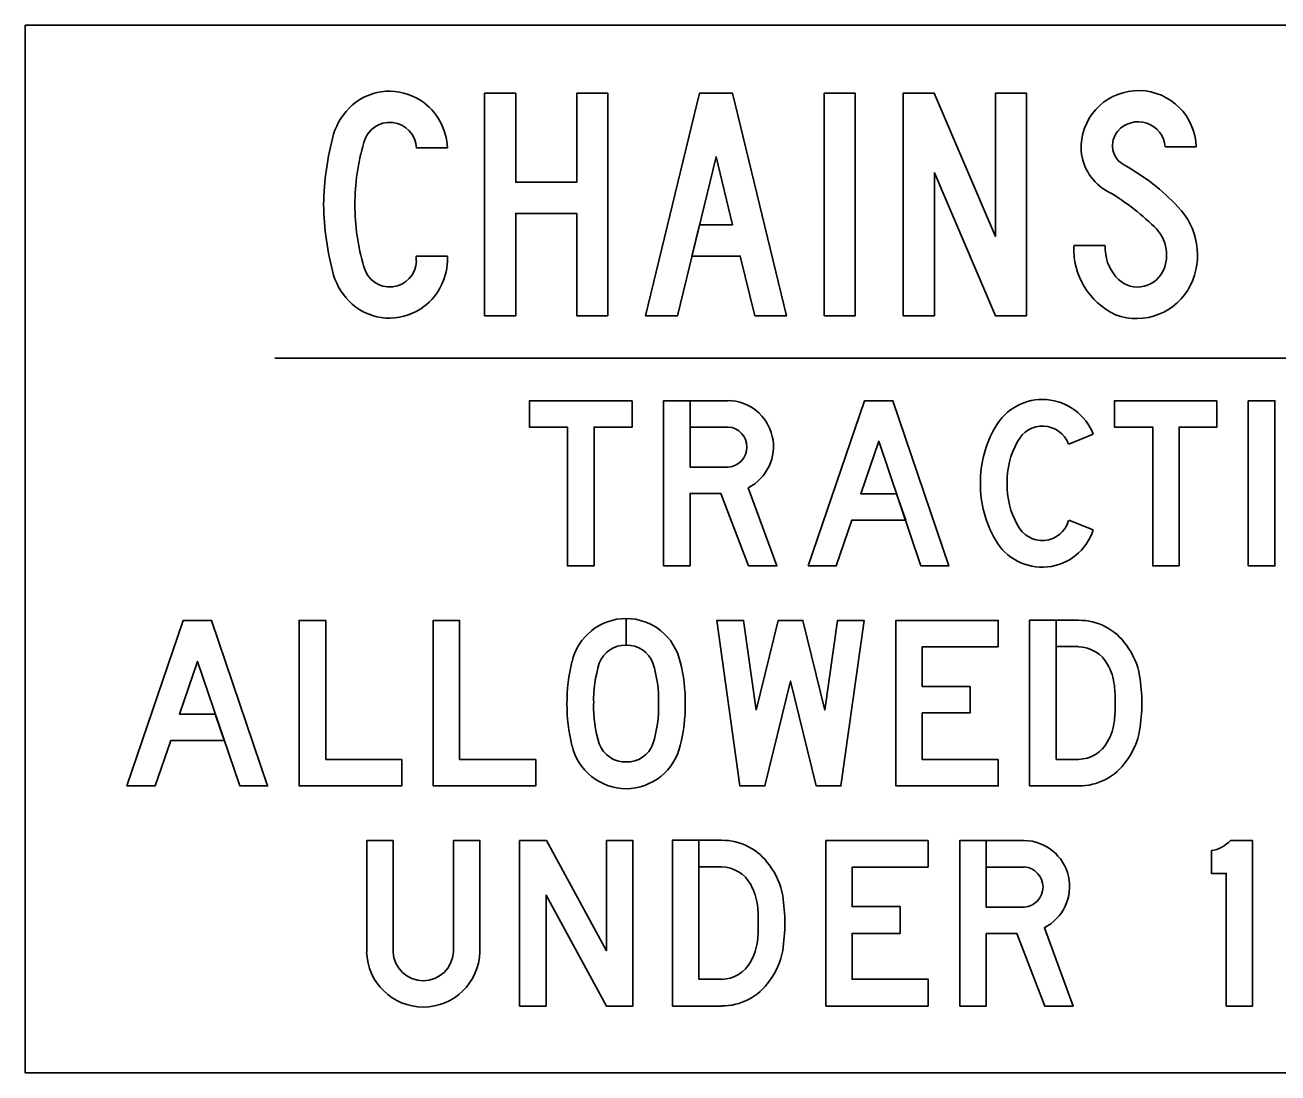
# Model space of a CAD drawing. Extents: x 42133 to 45533, y 41351 to 47951.
# Drawn here: x 42520.03 to 42548.65, y 43983.11 to 44007.03 of the extents above; entities that cross this region are included whole.
import ezdxf

# ---------------------------------------------------------------- set-up
doc = ezdxf.new("R2010")
doc.units = 0
doc.layers.add('P_TRAF_SIGN_SignDetails', color=7, linetype='Continuous')

msp = doc.modelspace()

# ---------------------------------------------------------------- linework, layer by layer
at = {"layer": 'P_TRAF_SIGN_SignDetails'}
for p, q in [((42583.867, 44007.032), (42520.026, 44007.032)), ((42520.026, 44007.032), (42520.026, 43983.107)), ((42520.026, 44007.032), (42520.026, 43983.107)), ((42583.867, 44007.032), (42520.026, 44007.032)), ((42520.026, 44007.032), (42520.026, 44007.032)), ((42520.026, 44007.032), (42583.867, 44007.032)), ((42520.026, 43983.107), (42520.026, 44007.032)), ((42520.026, 44007.032), (42520.026, 44007.032)), ((42528.963, 44004.229), (42529.674, 44004.229)), ((42546.078, 44004.254), (42546.779, 44004.254)), ((42544.705, 44001.997), (42543.984, 44001.997)), ((42529.674, 44001.649), (42529.674, 44001.758)), ((42525.735, 43999.426), (42578.498, 43999.426)), ((42543.87, 43997.467), (42544.427, 43997.69)), ((42544.427, 43995.508), (42543.87, 43995.726)), ((42533.756, 43992.877), (42533.756, 43993.489)), ((42533.756, 43993.489), (42533.756, 43992.877)), ((42544.094, 43990.267), (42543.581, 43990.267)), ((42535.939, 43985.245), (42535.422, 43985.245)), ((42520.026, 43983.107), (42583.867, 43983.107)), ((42520.026, 43983.107), (42583.867, 43983.107)), ((42583.867, 43983.107), (42520.026, 43983.107))]:
    msp.add_line(p, q, dxfattribs=at)
for points in [[(42530.524, 44005.477), (42531.235, 44005.477), (42531.235, 44003.444), (42532.632, 44003.444), (42532.632, 44005.477), (42533.338, 44005.477), (42533.338, 44000.395), (42532.632, 44000.395), (42532.632, 44002.733), (42531.235, 44002.733), (42531.235, 44000.395), (42530.524, 44000.395)], [(42535.437, 44002.469), (42535.263, 44001.758), (42536.366, 44001.758), (42536.7, 44000.395), (42537.426, 44000.395), (42536.192, 44005.477), (42535.432, 44005.477), (42534.203, 44000.395), (42534.934, 44000.395), (42535.815, 44004.025), (42536.187, 44002.469)], [(42538.286, 44005.477), (42538.992, 44005.477), (42538.992, 44000.395), (42538.286, 44000.395)], [(42540.797, 44005.477), (42542.194, 44002.205), (42542.194, 44005.477), (42542.905, 44005.477), (42542.905, 44000.395), (42542.194, 44000.395), (42540.802, 44003.662), (42540.802, 44000.395), (42540.086, 44000.395), (42540.086, 44005.477)], [(42533.9, 43998.456), (42533.9, 43997.855), (42533.025, 43997.855), (42533.025, 43994.682), (42532.418, 43994.682), (42532.418, 43997.855), (42531.548, 43997.855), (42531.548, 43998.456)], [(42537.918, 43994.682), (42539.206, 43998.456), (42539.852, 43998.456), (42541.13, 43994.682), (42540.494, 43994.682), (42539.529, 43997.531), (42539.121, 43996.328), (42539.937, 43996.328), (42540.145, 43995.726), (42538.912, 43995.726), (42538.559, 43994.682)], [(42547.256, 43998.456), (42547.256, 43997.855), (42546.391, 43997.855), (42546.391, 43994.682), (42545.789, 43994.682), (42545.789, 43997.855), (42544.914, 43997.855), (42544.914, 43998.456)], [(42547.972, 43998.456), (42548.579, 43998.456), (42548.579, 43994.682), (42547.972, 43994.682)], [(42522.354, 43989.66), (42523.642, 43993.439), (42524.288, 43993.439), (42525.566, 43989.66), (42524.935, 43989.66), (42523.965, 43992.504), (42523.553, 43991.301), (42524.373, 43991.301), (42524.572, 43990.694), (42523.354, 43990.694), (42522.996, 43989.66)], [(42526.894, 43990.262), (42528.634, 43990.262), (42528.634, 43989.66), (42526.287, 43989.66), (42526.287, 43993.439), (42526.894, 43993.439)], [(42529.952, 43990.262), (42531.692, 43990.262), (42531.692, 43989.66), (42529.35, 43989.66), (42529.35, 43993.439), (42529.952, 43993.439)], [(42536.729, 43991.39), (42537.232, 43993.439), (42537.799, 43993.439), (42538.296, 43991.39), (42538.589, 43993.439), (42539.196, 43993.439), (42538.664, 43989.66), (42538.102, 43989.66), (42537.515, 43992.052), (42536.928, 43989.66), (42536.357, 43989.66), (42535.834, 43993.439), (42536.441, 43993.439)], [(42542.259, 43992.837), (42540.523, 43992.837), (42540.523, 43991.927), (42541.617, 43991.927), (42541.617, 43991.326), (42540.523, 43991.326), (42540.523, 43990.262), (42542.259, 43990.262), (42542.259, 43989.66), (42539.922, 43989.66), (42539.922, 43993.439), (42542.259, 43993.439)], [(42531.324, 43984.633), (42531.324, 43988.412), (42531.936, 43988.412), (42533.308, 43985.896), (42533.308, 43988.412), (42533.915, 43988.412), (42533.915, 43984.633), (42533.308, 43984.633), (42531.931, 43987.169), (42531.931, 43984.633)], [(42540.658, 43987.805), (42538.922, 43987.805), (42538.922, 43986.905), (42540.021, 43986.905), (42540.021, 43986.294), (42538.922, 43986.294), (42538.922, 43985.245), (42540.658, 43985.245), (42540.658, 43984.633), (42538.321, 43984.633), (42538.321, 43988.412), (42540.658, 43988.412)]]:
    msp.add_lwpolyline(points, close=True, dxfattribs=at)
for points in [[(42529.674, 44001.758), (42528.963, 44001.758), (42528.963, 44001.649)], [(42536.088, 43996.94), (42535.218, 43996.94), (42535.218, 43998.456), (42534.616, 43998.456), (42534.616, 43994.682)], [(42536.088, 43998.456), (42535.218, 43998.456), (42535.218, 43997.855), (42536.088, 43997.855)], [(42534.616, 43994.682), (42535.218, 43994.682), (42535.218, 43996.338), (42535.919, 43996.338), (42536.555, 43994.682), (42537.202, 43994.682), (42536.55, 43996.467)], [(42543.581, 43990.267), (42543.581, 43993.444), (42542.975, 43993.444), (42542.975, 43989.665), (42544.094, 43989.665)], [(42544.094, 43993.444), (42543.581, 43993.444), (42543.581, 43992.842), (42544.094, 43992.842)], [(42527.834, 43985.866), (42527.834, 43988.412), (42528.435, 43988.412), (42528.435, 43985.866)], [(42529.813, 43985.866), (42529.813, 43988.412), (42530.419, 43988.412), (42530.419, 43985.866)], [(42535.422, 43985.245), (42535.422, 43988.422), (42534.82, 43988.422), (42534.82, 43984.633), (42535.939, 43984.633)], [(42535.939, 43988.422), (42535.422, 43988.422), (42535.422, 43987.815), (42535.939, 43987.815)], [(42542.855, 43986.89), (42541.985, 43986.89), (42541.985, 43988.412), (42541.379, 43988.412), (42541.379, 43984.633)], [(42542.855, 43988.412), (42541.985, 43988.412), (42541.985, 43987.805), (42542.855, 43987.805)], [(42547.569, 43988.412), (42548.072, 43988.412), (42548.072, 43984.633), (42547.47, 43984.633), (42547.47, 43987.661), (42547.132, 43987.661), (42547.132, 43988.183)], [(42541.379, 43984.633), (42541.985, 43984.633), (42541.985, 43986.289), (42542.686, 43986.289), (42543.323, 43984.633), (42543.969, 43984.633), (42543.313, 43986.423)]]:
    msp.add_lwpolyline(points, dxfattribs=at)
for centre, radius, start, end in [((42528.353, 44004.222), 1.301, 56.539, 130.9363), ((42545.465, 44004.221), 1.316, 1.3683, 176.3684), ((42528.314, 44004.176), 1.362, 1.8724, 56.247), ((42528.471, 44004.116), 1.459, 131.7011, 163.1616), ((42528.358, 44004.205), 0.608, 1.401, 166.4068), ((42545.458, 44004.206), 0.619, 4.269, 139.1337), ((42533.26, 44002.846), 6.413, 164.6989, 179.2327), ((42545.382, 44004.284), 0.51, 140.0649, 242.2335), ((42532.689, 44002.91), 5.128, 163.7119, 179.7562), ((42545.333, 44004.262), 1.182, 177.9398, 233.9141), ((42542.806, 43999.563), 4.867, 43.0002, 61.2979), ((42542.19, 43998.787), 5.139, 45.9942, 61.57), ((42533.26, 44003.018), 6.413, 180.7673, 195.3011), ((42532.689, 44002.954), 5.128, 180.2438, 196.2881), ((42545.24, 44001.783), 1.573, 334.1367, 44.3108), ((42545.228, 44001.785), 0.878, 333.7592, 52.7122), ((42545.645, 44001.917), 1.658, 177.455, 244.7957), ((42545.714, 44001.944), 1.01, 177.3611, 220.7558), ((42528.358, 44001.659), 0.608, 193.5932, 358.599), ((42528.314, 44001.688), 1.362, 303.753, 358.1276), ((42528.471, 44001.748), 1.459, 196.8384, 228.2989), ((42545.445, 44001.695), 0.644, 219.5913, 332.3651), ((42545.419, 44001.711), 1.38, 249.6285, 333.6037), ((42528.353, 44001.642), 1.301, 229.0637, 303.461), ((42536.071, 43997.407), 1.053, 296.7463, 88.949), ((42543.272, 43997.243), 1.241, 21.1139, 150.2795), ((42536.059, 43997.396), 0.46, 273.9939, 86.0061), ((42544.37, 43996.592), 2.518, 149.7948, 180.5202), ((42543.272, 43997.24), 0.635, 20.9148, 153.753), ((42544.24, 43996.633), 1.776, 149.9873, 182.0628), ((42544.37, 43996.546), 2.518, 179.4798, 210.2052), ((42544.24, 43996.505), 1.776, 177.9372, 210.0127), ((42543.262, 43995.88), 1.226, 209.3688, 341.9926), ((42543.265, 43995.884), 0.622, 205.3828, 344.7591), ((42533.768, 43992.205), 1.279, 90.4017, 166.9066), ((42533.75, 43992.205), 1.279, 13.0938, 89.5902), ((42544.111, 43992.14), 1.302, 34.1741, 90.7526), ((42533.739, 43992.244), 0.631, 88.2326, 159.9684), ((42533.778, 43992.244), 0.631, 20.0315, 91.7503), ((42544.079, 43992.062), 0.774, 28.5081, 88.9674), ((42543.852, 43991.875), 1.666, 10.3933, 36.7169), ((42536.286, 43991.56), 3.879, 166.0585, 180.2878), ((42535.861, 43991.609), 2.845, 162.5958, 181.3821), ((42531.656, 43991.609), 2.845, 358.6179, 17.4042), ((42531.231, 43991.56), 3.879, 359.7122, 13.9415), ((42543.624, 43991.805), 1.297, 6.5767, 28.9271), ((42541.293, 43991.522), 4.248, 0.4016, 8.856), ((42542.081, 43991.62), 2.852, 358.613, 6.6989), ((42536.286, 43991.521), 3.879, 179.712, 193.9414), ((42535.861, 43991.472), 2.846, 178.6177, 197.4041), ((42531.656, 43991.472), 2.846, 342.5959, 1.3823), ((42531.231, 43991.521), 3.879, 346.0586, 0.288), ((42542.081, 43991.482), 2.852, 353.3011, 1.3869), ((42541.293, 43991.581), 4.248, 351.1441, 359.5985), ((42543.624, 43991.298), 1.297, 331.0736, 353.4239), ((42543.852, 43991.228), 1.666, 323.2831, 349.6067), ((42544.079, 43991.04), 0.774, 271.0314, 331.4907), ((42533.768, 43990.876), 1.279, 193.0934, 269.5983), ((42533.739, 43990.837), 0.631, 200.0316, 271.7674), ((42533.778, 43990.837), 0.631, 268.2318, 339.9676), ((42533.75, 43990.876), 1.279, 270.4012, 346.9062), ((42544.111, 43990.963), 1.302, 269.2466, 325.8251), ((42535.955, 43987.117), 1.302, 34.1741, 90.7526), ((42542.836, 43987.361), 1.053, 296.7463, 88.949), ((42547.025, 43988.903), 0.727, 278.1145, 317.6821), ((42535.924, 43987.039), 0.774, 28.5081, 88.9674), ((42535.697, 43986.852), 1.666, 10.3933, 36.7169), ((42542.823, 43987.35), 0.46, 273.9939, 86.0061), ((42535.469, 43986.781), 1.297, 6.5767, 28.9271), ((42533.926, 43986.597), 2.852, 358.613, 6.6989), ((42533.138, 43986.498), 4.248, 0.4016, 8.856), ((42533.926, 43986.459), 2.852, 353.3011, 1.3869), ((42533.138, 43986.558), 4.248, 351.1441, 359.5985), ((42535.469, 43986.275), 1.297, 331.0736, 353.4239), ((42529.123, 43985.907), 1.295, 181.7176, 358.2824), ((42529.123, 43985.904), 0.691, 183.0243, 356.9757), ((42535.697, 43986.204), 1.666, 323.2831, 349.6067), ((42535.924, 43986.017), 0.774, 271.0314, 331.4907), ((42535.955, 43985.94), 1.302, 269.2466, 325.8251)]:
    msp.add_arc(centre, radius, start, end, dxfattribs=at)

doc.saveas('drawing.dxf')
